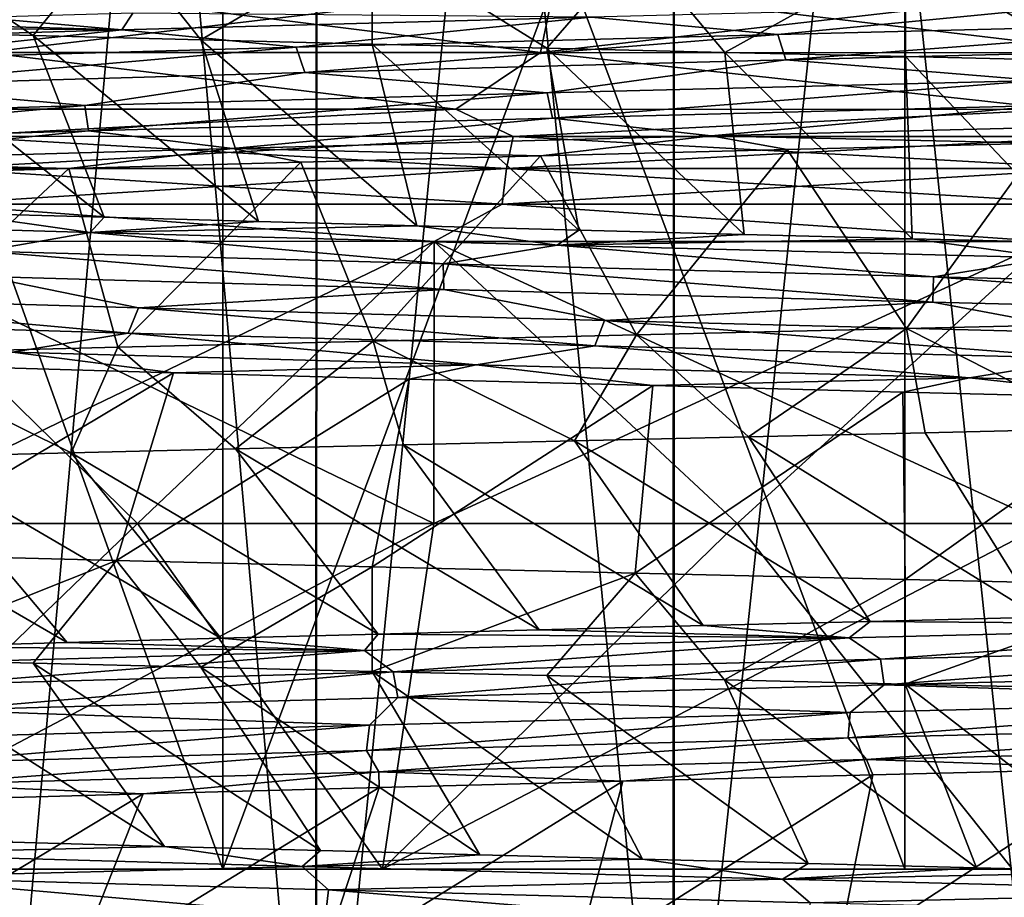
# Model space of a CAD drawing. Header units: metres. Extents: x -205 to 205, y -104 to 104.
# Tile 440 of 656: x -137.64 to -134.8, y 33.27 to 35.8. Entities that reach past the tile are written whole.
import ezdxf

# ---------------------------------------------------------------- set-up
doc = ezdxf.new("R2010")
doc.units = ezdxf.units.M
doc.layers.add('solid_01_2-CONSUMER_EHM_BOX_SW0001', color=7, linetype='CONTINUOUS')

msp = doc.modelspace()

# ---------------------------------------------------------------- linework, layer by layer
at = {"layer": 'solid_01_2-CONSUMER_EHM_BOX_SW0001'}
for points in [[(-200.010849, -74.958488), (-200.010773, 75.041512), (-0.010778, 75.04142)], [(-0.010849, -74.95858), (-200.010849, -74.958488), (-0.010778, 75.04142)], [(-137.719452, 42.547569, 17.783466), (-137.720963, 32.047569, 17.783466), (-136.786728, 32.047436, 16.96394)], [(-136.785233, 42.547436, 16.96394), (-137.719452, 42.547569, 17.783466), (-136.786728, 32.047436, 16.96394)], [(-136.78302, 42.547436, 32.03775), (-137.718994, 32.047569, 31.218494), (-137.717484, 42.547569, 31.218494)], [(-136.78302, 42.547436, 32.03775), (-136.784531, 32.047436, 32.03775), (-137.718994, 32.047569, 31.218494)], [(-136.785233, 42.547436, 16.96394), (-136.786728, 32.047436, 16.96394), (-135.753571, 32.047287, 16.273396)], [(-135.75206, 42.547287, 16.273396), (-136.785233, 42.547436, 16.96394), (-135.753571, 32.047287, 16.273396)], [(-135.749649, 42.547287, 32.727993), (-136.784531, 32.047436, 32.03775), (-136.78302, 42.547436, 32.03775)], [(-135.749649, 42.547287, 32.727993), (-135.75116, 32.047287, 32.727993), (-136.784531, 32.047436, 32.03775)], [(-135.75206, 42.547287, 16.273396), (-135.753571, 32.047287, 16.273396), (-134.639236, 32.047127, 15.723676)], [(-134.637726, 42.547127, 15.723676), (-135.75206, 42.547287, 16.273396), (-134.639236, 32.047127, 15.723676)], [(-134.635162, 42.547127, 33.277386), (-135.75116, 32.047287, 32.727993), (-135.749649, 42.547287, 32.727993)], [(-134.635162, 42.547127, 33.277386), (-134.636673, 32.047127, 33.277386), (-135.75116, 32.047287, 32.727993)], [(-112.002922, 40.641869, 63.099998), (-150.011154, -40.548634, 63.099998), (-150.011002, -39.448967, 63.099998)], [(-112.002922, 40.641869, 63.099998), (-112.003082, 39.542202, 63.099998), (-150.011154, -40.548634, 63.099998)], [(-112.002922, 40.641869, 63.099998), (-150.011002, -39.448967, 63.099998), (-149.999695, 39.547642, 63.099998)], [(-149.501312, 40.049267, 6), (-149.502487, 31.849266, 6), (-112.502487, 31.843967, 6)], [(-112.501312, 40.043968, 6), (-149.501312, 40.049267, 6), (-112.502487, 31.843967, 6)], [(-150.011154, -40.548634, 63.099998), (-112.003082, 39.542202, 63.099998), (-112.014389, -39.454407, 63.099998)], [(-138.945969, 33.347755, 40.317314), (-137.05603, 33.347485, 41.132553), (-138.945267, 38.632603, 40.317299)], [(-138.945938, 33.347755, 8.682674), (-138.945267, 38.632603, 8.682702), (-137.055267, 38.632332, 7.867441)], [(-137.056, 33.347485, 7.867439), (-138.945938, 33.347755, 8.682674), (-137.055267, 38.632332, 7.867441)], [(-137.05603, 33.347485, 41.132553), (-137.055267, 38.632332, 41.132561), (-138.945267, 38.632603, 40.317299)], [(-137.05603, 33.347485, 41.132553), (-135.084244, 33.347202, 41.722878), (-137.055267, 38.632332, 41.132561)], [(-137.056, 33.347485, 7.867439), (-137.055267, 38.632332, 7.867441), (-135.08342, 38.63205, 7.277106)], [(-135.084229, 33.347202, 7.277118), (-137.056, 33.347485, 7.867439), (-135.08342, 38.63205, 7.277106)], [(-135.084244, 33.347202, 41.722878), (-135.08342, 38.63205, 41.722893), (-137.055267, 38.632332, 41.132561)], [(-135.084244, 33.347202, 41.722878), (-133.057251, 33.346912, 42.080303), (-135.08342, 38.63205, 41.722893)], [(-133.057251, 33.346912, 6.919694), (-135.084229, 33.347202, 7.277118), (-135.08342, 38.63205, 7.277106)], [(-133.057251, 33.346912, 42.080303), (-133.056366, 38.63176, 42.080318), (-135.08342, 38.63205, 41.722893)], [(-133.057251, 33.346912, 6.919694), (-135.08342, 38.63205, 7.277106), (-133.056366, 38.63176, 6.919681)], [(-173.512405, -37.4473, 108.5), (-88.501671, 37.540531, 108.5), (-173.501678, 37.5527, 108.5)], [(-173.512405, -37.4473, 108.5), (-88.512413, -37.459469, 108.5), (-88.501671, 37.540531, 108.5)], [(-137.603653, 35.758278, 13.069439), (-138.076508, 35.770443, 13.355905), (-138.076401, 36.073044, 13.35587)], [(-137.603653, 35.758278, 13.069439), (-138.076401, 36.073044, 13.35587), (-137.362732, 36.054558, 12.933663)], [(-137.119217, 35.746101, 12.803022), (-137.603653, 35.758278, 13.069439), (-137.362732, 36.054558, 12.933663)], [(-137.119217, 35.746101, 12.803022), (-137.362732, 36.054558, 12.933663), (-136.623947, 36.036018, 12.557095)], [(-136.624054, 35.733913, 12.557122), (-137.119217, 35.746101, 12.803022), (-136.623947, 36.036018, 12.557095)], [(-136.119019, 35.721722, 12.33217), (-136.624054, 35.733913, 12.557122), (-136.623947, 36.036018, 12.557095)], [(-136.119019, 35.721722, 12.33217), (-136.623947, 36.036018, 12.557095), (-135.862961, 36.017593, 12.227648)], [(-135.60498, 35.709526, 12.128556), (-136.119019, 35.721722, 12.33217), (-135.862961, 36.017593, 12.227648)], [(-135.60498, 35.709526, 12.128556), (-135.862961, 36.017593, 12.227648), (-135.082733, 35.99942, 11.946619)], [(-135.08284, 35.697315, 11.94664), (-135.60498, 35.709526, 12.128556), (-135.082733, 35.99942, 11.946619)], [(-134.553528, 35.685093, 11.786744), (-135.08284, 35.697315, 11.94664), (-135.082733, 35.99942, 11.946619)], [(-134.553528, 35.685093, 11.786744), (-135.082733, 35.99942, 11.946619), (-134.286362, 35.981438, 11.715127)], [(-137.741257, 35.709232, 11.080921), (-136.137817, 35.709003, 10.38927), (-137.688187, 35.904266, 11.186508)], [(-137.741257, 35.709232, 37.919079), (-137.688187, 35.904266, 37.813492), (-136.097382, 35.904037, 38.499702)], [(-136.137817, 35.709003, 38.610729), (-137.741257, 35.709232, 37.919079), (-136.097382, 35.904037, 38.499702)], [(-136.137817, 35.709003, 10.38927), (-136.097382, 35.904037, 10.500299), (-137.688187, 35.904266, 11.186508)], [(-136.137817, 35.709003, 10.38927), (-134.464935, 35.708767, 9.888441), (-136.097382, 35.904037, 10.500299)], [(-136.137817, 35.709003, 38.610729), (-136.097382, 35.904037, 38.499702), (-134.437668, 35.903801, 38.99659)], [(-134.464935, 35.708767, 39.111557), (-136.137817, 35.709003, 38.610729), (-134.437668, 35.903801, 38.99659)], [(-134.464935, 35.708767, 9.888441), (-134.437668, 35.903801, 10.003411), (-136.097382, 35.904037, 10.500299)], [(-135.451279, 35.761303, 35.716656), (-134.555038, 35.847912, 36.080421), (-135.991333, 35.811485, 35.536835)], [(-135.451279, 35.761303, 35.716656), (-133.987076, 35.797962, 36.192852), (-134.555038, 35.847912, 36.080421)], [(-137.75441, 35.810383, 34.630367), (-138.180267, 35.798138, 34.333488), (-137.348068, 35.775047, 34.81694)], [(-137.31575, 35.822651, 34.9091), (-137.75441, 35.810383, 34.630367), (-137.348068, 35.775047, 34.81694)], [(-137.31575, 35.822651, 34.9091), (-137.348068, 35.775047, 34.81694), (-135.991333, 35.811485, 35.536835)], [(-136.843506, 35.724632, 35.058346), (-135.991333, 35.811485, 35.536835), (-137.348068, 35.775047, 34.81694)], [(-136.843506, 35.724632, 35.058346), (-135.451279, 35.761303, 35.716656), (-135.991333, 35.811485, 35.536835)], [(-138.592651, 35.785904, 34.018826), (-138.602966, 35.738594, 33.931938), (-137.348068, 35.775047, 34.81694)], [(-138.180267, 35.798138, 34.333488), (-138.592651, 35.785904, 34.018826), (-137.348068, 35.775047, 34.81694)], [(-135.427963, 35.687737, 35.699387), (-133.987076, 35.797962, 36.192852), (-135.451279, 35.761303, 35.716656)], [(-135.427963, 35.687737, 35.699387), (-133.965897, 35.724403, 36.172806), (-133.987076, 35.797962, 36.192852)], [(-138.141129, 35.687946, 34.229298), (-137.348068, 35.775047, 34.81694), (-138.602966, 35.738594, 33.931938)], [(-138.141129, 35.687946, 34.229298), (-136.843506, 35.724632, 35.058346), (-137.348068, 35.775047, 34.81694)], [(-138.076508, 35.770443, 13.355905), (-137.399139, 35.232731, 14.141615), (-137.832642, 35.245022, 14.422587)], [(-137.603653, 35.758278, 13.069439), (-137.399139, 35.232731, 14.141615), (-138.076508, 35.770443, 13.355905)], [(-137.603653, 35.758278, 13.069439), (-136.953049, 35.220402, 13.878721), (-137.399139, 35.232731, 14.141615)], [(-137.119217, 35.746101, 12.803022), (-136.953049, 35.220402, 13.878721), (-137.603653, 35.758278, 13.069439)], [(-136.81842, 35.651058, 35.044044), (-135.451279, 35.761303, 35.716656), (-136.843506, 35.724632, 35.058346)], [(-136.81842, 35.651058, 35.044044), (-135.427963, 35.687737, 35.699387), (-135.451279, 35.761303, 35.716656)], [(-138.114639, 35.614368, 34.218143), (-136.843506, 35.724632, 35.058346), (-138.141129, 35.687946, 34.229298)], [(-138.114639, 35.614368, 34.218143), (-136.81842, 35.651058, 35.044044), (-136.843506, 35.724632, 35.058346)], [(-137.119217, 35.746101, 12.803022), (-136.495239, 35.208054, 13.634717), (-136.953049, 35.220402, 13.878721)], [(-136.624054, 35.733913, 12.557122), (-136.495239, 35.208054, 13.634717), (-137.119217, 35.746101, 12.803022)], [(-136.624054, 35.733913, 12.557122), (-136.02684, 35.195694, 13.410429), (-136.495239, 35.208054, 13.634717)], [(-136.119019, 35.721722, 12.33217), (-136.02684, 35.195694, 13.410429), (-136.624054, 35.733913, 12.557122)], [(-136.119019, 35.721722, 12.33217), (-135.549164, 35.183327, 13.206395), (-136.02684, 35.195694, 13.410429)], [(-135.60498, 35.709526, 12.128556), (-135.549164, 35.183327, 13.206395), (-136.119019, 35.721722, 12.33217)], [(-134.700821, 35.628819, 35.960793), (-133.965897, 35.724403, 36.172806), (-135.427963, 35.687737, 35.699387)], [(-137.741257, 35.709232, 37.919079), (-136.382233, 35.545139, 38.686611), (-138.053009, 35.545376, 37.934654)], [(-137.741257, 35.709232, 11.080921), (-138.053009, 35.545376, 11.065347), (-136.382233, 35.545139, 10.313391)], [(-136.137817, 35.709003, 38.610729), (-136.382233, 35.545139, 38.686611), (-137.741257, 35.709232, 37.919079)], [(-137.741257, 35.709232, 11.080921), (-136.382233, 35.545139, 10.313391), (-136.137817, 35.709003, 10.38927)], [(-136.137817, 35.709003, 38.610729), (-134.632996, 35.544888, 39.231693), (-136.382233, 35.545139, 38.686611)], [(-136.137817, 35.709003, 10.38927), (-136.382233, 35.545139, 10.313391), (-134.632996, 35.544888, 9.768307)], [(-134.464935, 35.708767, 39.111557), (-134.632996, 35.544888, 39.231693), (-136.137817, 35.709003, 38.610729)], [(-136.137817, 35.709003, 10.38927), (-134.632996, 35.544888, 9.768307), (-134.464935, 35.708767, 9.888441)], [(-135.60498, 35.709526, 12.128556), (-135.063522, 35.170959, 13.023046), (-135.549164, 35.183327, 13.206395)], [(-135.08284, 35.697315, 11.94664), (-135.063522, 35.170959, 13.023046), (-135.60498, 35.709526, 12.128556)], [(-135.08284, 35.697315, 11.94664), (-134.571335, 35.158596, 12.860736), (-135.063522, 35.170959, 13.023046)], [(-134.553528, 35.685093, 11.786744), (-134.571335, 35.158596, 12.860736), (-135.08284, 35.697315, 11.94664)], [(-136.118149, 35.592461, 35.401058), (-135.427963, 35.687737, 35.699387), (-136.81842, 35.651058, 35.044044)], [(-136.118149, 35.592461, 35.401058), (-134.700821, 35.628819, 35.960793), (-135.427963, 35.687737, 35.699387)], [(-137.454224, 35.556091, 34.667973), (-136.81842, 35.651058, 35.044044), (-138.114639, 35.614368, 34.218143)], [(-137.454224, 35.556091, 34.667973), (-136.118149, 35.592461, 35.401058), (-136.81842, 35.651058, 35.044044)], [(-138.687012, 35.519711, 33.772602), (-137.454224, 35.556091, 34.667973), (-138.114639, 35.614368, 34.218143)], [(-136.10321, 35.519234, 35.43539), (-134.700821, 35.628819, 35.960793), (-136.118149, 35.592461, 35.401058)], [(-136.10321, 35.519234, 35.43539), (-134.681198, 35.555603, 35.993122), (-134.700821, 35.628819, 35.960793)], [(-137.444153, 35.482853, 34.703629), (-136.118149, 35.592461, 35.401058), (-137.454224, 35.556091, 34.667973)], [(-137.444153, 35.482853, 34.703629), (-136.10321, 35.519234, 35.43539), (-136.118149, 35.592461, 35.401058)], [(-138.681915, 35.446457, 33.808945), (-137.454224, 35.556091, 34.667973), (-138.687012, 35.519711, 33.772602)], [(-138.681915, 35.446457, 33.808945), (-137.444153, 35.482853, 34.703629), (-137.454224, 35.556091, 34.667973)], [(-135.643921, 35.46804, 35.687874), (-134.681198, 35.555603, 35.993122), (-136.10321, 35.519234, 35.43539)], [(-135.643921, 35.46804, 35.687874), (-134.184982, 35.504623, 36.18803), (-134.681198, 35.555603, 35.993122)], [(-136.382233, 35.545139, 10.313391), (-138.053009, 35.545376, 11.065347), (-137.844925, 35.466953, 10.874558)], [(-138.053009, 35.545376, 37.934654), (-136.382233, 35.545139, 38.686611), (-137.844925, 35.466953, 38.125443)], [(-136.382233, 35.545139, 10.313391), (-137.844925, 35.466953, 10.874558), (-136.216843, 35.466721, 10.17227)], [(-136.382233, 35.545139, 38.686611), (-136.216843, 35.466721, 38.827728), (-137.844925, 35.466953, 38.125443)], [(-134.632996, 35.544888, 9.768307), (-136.382233, 35.545139, 10.313391), (-136.216843, 35.466721, 10.17227)], [(-136.382233, 35.545139, 38.686611), (-134.632996, 35.544888, 39.231693), (-136.216843, 35.466721, 38.827728)], [(-134.632996, 35.544888, 9.768307), (-136.216843, 35.466721, 10.17227), (-134.518234, 35.466476, 9.66374)], [(-134.632996, 35.544888, 39.231693), (-134.518234, 35.466476, 39.336262), (-136.216843, 35.466721, 38.827728)], [(-137.028137, 35.431446, 35.007088), (-136.10321, 35.519234, 35.43539), (-137.444153, 35.482853, 34.703629)], [(-137.028137, 35.431446, 35.007088), (-135.643921, 35.46804, 35.687874), (-136.10321, 35.519234, 35.43539)], [(-134.69194, 35.447086, 36.101608), (-134.184982, 35.504623, 36.18803), (-135.643921, 35.46804, 35.687874)], [(-138.315063, 35.39484, 34.157021), (-137.444153, 35.482853, 34.703629), (-138.681915, 35.446457, 33.808945)], [(-138.315063, 35.39484, 34.157021), (-137.028137, 35.431446, 35.007088), (-137.444153, 35.482853, 34.703629)], [(-137.870148, 35.374031, 10.82435), (-136.236069, 35.373798, 10.119474), (-137.844925, 35.466953, 10.874558)], [(-137.870148, 35.374031, 38.175648), (-137.844925, 35.466953, 38.125443), (-136.216843, 35.466721, 38.827728)], [(-136.236069, 35.373798, 38.880524), (-137.870148, 35.374031, 38.175648), (-136.216843, 35.466721, 38.827728)], [(-136.236069, 35.373798, 10.119474), (-136.216843, 35.466721, 10.17227), (-137.844925, 35.466953, 10.874558)], [(-136.137421, 35.410301, 35.537395), (-135.643921, 35.46804, 35.687874), (-137.028137, 35.431446, 35.007088)], [(-136.236069, 35.373798, 10.119474), (-134.531204, 35.373554, 9.609071), (-136.216843, 35.466721, 10.17227)], [(-136.236069, 35.373798, 38.880524), (-136.216843, 35.466721, 38.827728), (-134.518234, 35.466476, 39.336262)], [(-134.531204, 35.373554, 39.39093), (-136.236069, 35.373798, 38.880524), (-134.518234, 35.466476, 39.336262)], [(-134.531204, 35.373554, 9.609071), (-134.518234, 35.466476, 9.66374), (-136.216843, 35.466721, 10.17227)], [(-136.137421, 35.410301, 35.537395), (-135.423965, 35.428734, 35.842243), (-135.643921, 35.46804, 35.687874)], [(-135.423965, 35.428734, 35.842243), (-134.69194, 35.447086, 36.101608), (-135.643921, 35.46804, 35.687874)], [(-135.079315, 34.911091, 37.054546), (-134.69194, 35.447086, 36.101608), (-135.423965, 35.428734, 35.842243)], [(-135.079315, 34.911091, 37.054546), (-134.282867, 34.929176, 37.285809), (-134.69194, 35.447086, 36.101608)], [(-137.500732, 35.373421, 34.794891), (-137.028137, 35.431446, 35.007088), (-138.315063, 35.39484, 34.157021)], [(-137.500732, 35.373421, 34.794891), (-136.830383, 35.391846, 35.18803), (-137.028137, 35.431446, 35.007088)], [(-136.830383, 35.391846, 35.18803), (-136.137421, 35.410301, 35.537395), (-137.028137, 35.431446, 35.007088)], [(-136.620697, 34.875004, 36.444511), (-136.137421, 35.410301, 35.537395), (-136.830383, 35.391846, 35.18803)], [(-136.620697, 34.875004, 36.444511), (-135.859619, 34.893032, 36.773739), (-136.137421, 35.410301, 35.537395)], [(-135.859619, 34.893032, 36.773739), (-135.423965, 35.428734, 35.842243), (-136.137421, 35.410301, 35.537395)], [(-135.859619, 34.893032, 36.773739), (-135.079315, 34.911091, 37.054546), (-135.423965, 35.428734, 35.842243)], [(-138.146149, 35.355026, 34.358704), (-137.500732, 35.373421, 34.794891), (-138.315063, 35.39484, 34.157021)], [(-137.359589, 34.856987, 36.068157), (-136.830383, 35.391846, 35.18803), (-137.500732, 35.373421, 34.794891)], [(-137.359589, 34.856987, 36.068157), (-136.620697, 34.875004, 36.444511), (-136.830383, 35.391846, 35.18803)], [(-138.07338, 34.83897, 35.646156), (-137.500732, 35.373421, 34.794891), (-138.146149, 35.355026, 34.358704)], [(-138.07338, 34.83897, 35.646156), (-137.359589, 34.856987, 36.068157), (-137.500732, 35.373421, 34.794891)], [(-137.885788, 35.271172, 10.793256), (-136.247986, 35.270935, 10.086777), (-137.870148, 35.374031, 10.82435)], [(-137.885788, 35.271172, 38.206745), (-137.870148, 35.374031, 38.175648), (-136.236069, 35.373798, 38.880524)], [(-136.247986, 35.270935, 38.913223), (-137.885788, 35.271172, 38.206745), (-136.236069, 35.373798, 38.880524)], [(-136.247986, 35.270935, 10.086777), (-136.236069, 35.373798, 10.119474), (-137.870148, 35.374031, 10.82435)], [(-136.247986, 35.270935, 10.086777), (-134.53923, 35.270691, 9.575212), (-136.236069, 35.373798, 10.119474)], [(-136.247986, 35.270935, 38.913223), (-136.236069, 35.373798, 38.880524), (-134.531204, 35.373554, 39.39093)], [(-134.53923, 35.270691, 39.424789), (-136.247986, 35.270935, 38.913223), (-134.531204, 35.373554, 39.39093)], [(-134.53923, 35.270691, 9.575212), (-134.531204, 35.373554, 9.609071), (-136.236069, 35.373798, 10.119474)], [(-137.885788, 35.271172, 38.206745), (-136.44519, 35.163124, 38.852501), (-138.135513, 35.163364, 38.091751)], [(-137.885788, 35.271172, 10.793256), (-138.135513, 35.163364, 10.90825), (-136.44519, 35.163124, 10.147501)], [(-136.247986, 35.270935, 38.913223), (-136.44519, 35.163124, 38.852501), (-137.885788, 35.271172, 38.206745)], [(-137.885788, 35.271172, 10.793256), (-136.44519, 35.163124, 10.147501), (-136.247986, 35.270935, 10.086777)], [(-136.247986, 35.270935, 38.913223), (-134.675507, 35.162872, 39.403957), (-136.44519, 35.163124, 38.852501)], [(-136.247986, 35.270935, 10.086777), (-136.44519, 35.163124, 10.147501), (-134.675507, 35.162872, 9.596043)], [(-134.53923, 35.270691, 39.424789), (-134.675507, 35.162872, 39.403957), (-136.247986, 35.270935, 38.913223)], [(-136.247986, 35.270935, 10.086777), (-134.675507, 35.162872, 9.596043), (-134.53923, 35.270691, 9.575212)], [(-137.832642, 35.245022, 14.422587), (-137.439362, 35.188931, 14.239053), (-138.685822, 35.225742, 15.13562)], [(-137.832642, 35.245022, 14.422587), (-137.399139, 35.232731, 14.141615), (-137.439362, 35.188931, 14.239053)], [(-137.748352, 35.13483, 14.494166), (-138.685822, 35.225742, 15.13562), (-137.439362, 35.188931, 14.239053)], [(-137.399139, 35.232731, 14.141615), (-136.953049, 35.220402, 13.878721), (-137.439362, 35.188931, 14.239053)], [(-136.953049, 35.220402, 13.878721), (-136.495239, 35.208054, 13.634717), (-137.439362, 35.188931, 14.239053)], [(-136.495239, 35.208054, 13.634717), (-136.088852, 35.152103, 13.5078), (-137.439362, 35.188931, 14.239053)], [(-136.495239, 35.208054, 13.634717), (-136.02684, 35.195694, 13.410429), (-136.088852, 35.152103, 13.5078)], [(-136.418793, 35.097767, 13.717474), (-137.748352, 35.13483, 14.494166), (-137.439362, 35.188931, 14.239053)], [(-136.418793, 35.097767, 13.717474), (-137.439362, 35.188931, 14.239053), (-136.088852, 35.152103, 13.5078)], [(-136.02684, 35.195694, 13.410429), (-135.549164, 35.183327, 13.206395), (-136.088852, 35.152103, 13.5078)], [(-135.549164, 35.183327, 13.206395), (-135.063522, 35.170959, 13.023046), (-136.088852, 35.152103, 13.5078)], [(-138.135513, 35.163364, 38.091751), (-136.44519, 35.163124, 38.852501), (-138.13562, 34.347637, 38.091755)], [(-138.135513, 35.163364, 10.90825), (-138.13562, 34.347637, 10.908245), (-137.301956, 34.347519, 10.502334)], [(-136.44519, 35.163124, 38.852501), (-137.301956, 34.347519, 38.497665), (-138.13562, 34.347637, 38.091755)], [(-138.135513, 35.163364, 10.90825), (-137.301956, 34.347519, 10.502334), (-136.445313, 34.347397, 10.147497)], [(-136.44519, 35.163124, 10.147501), (-138.135513, 35.163364, 10.90825), (-136.445313, 34.347397, 10.147497)], [(-136.44519, 35.163124, 38.852501), (-136.445313, 34.347397, 38.852501), (-137.301956, 34.347519, 38.497665)], [(-136.44519, 35.163124, 38.852501), (-134.675507, 35.162872, 39.403957), (-136.445313, 34.347397, 38.852501)], [(-136.44519, 35.163124, 10.147501), (-136.445313, 34.347397, 10.147497), (-135.568787, 34.347271, 9.845033)], [(-134.675507, 35.162872, 39.403957), (-135.568787, 34.347271, 39.154968), (-136.445313, 34.347397, 38.852501)], [(-136.44519, 35.163124, 10.147501), (-135.568787, 34.347271, 9.845033), (-134.675613, 34.347141, 9.596042)], [(-134.675507, 35.162872, 9.596043), (-136.44519, 35.163124, 10.147501), (-134.675613, 34.347141, 9.596042)], [(-135.001389, 35.060692, 13.115244), (-136.418793, 35.097767, 13.717474), (-136.088852, 35.152103, 13.5078)], [(-135.063522, 35.170959, 13.023046), (-134.657104, 35.115265, 12.951949), (-136.088852, 35.152103, 13.5078)], [(-135.001389, 35.060692, 13.115244), (-136.088852, 35.152103, 13.5078), (-134.657104, 35.115265, 12.951949)], [(-134.675507, 35.162872, 39.403957), (-134.675613, 34.347141, 39.403957), (-135.568787, 34.347271, 39.154968)], [(-135.063522, 35.170959, 13.023046), (-134.571335, 35.158596, 12.860736), (-134.657104, 35.115265, 12.951949)], [(-136.417099, 35.02409, 13.744205), (-137.748352, 35.13483, 14.494166), (-136.418793, 35.097767, 13.717474)], [(-136.417099, 35.02409, 13.744205), (-137.743484, 35.061157, 14.520612), (-137.748352, 35.13483, 14.494166)], [(-135.002869, 34.987007, 13.141895), (-136.418793, 35.097767, 13.717474), (-135.001389, 35.060692, 13.115244)], [(-135.002869, 34.987007, 13.141895), (-136.417099, 35.02409, 13.744205), (-136.418793, 35.097767, 13.717474)], [(-133.519379, 35.023609, 12.697637), (-135.001389, 35.060692, 13.115244), (-134.657104, 35.115265, 12.951949)], [(-137.299789, 34.971096, 14.235197), (-138.545639, 35.007835, 15.112134), (-137.743484, 35.061157, 14.520612)], [(-137.299789, 34.971096, 14.235197), (-137.743484, 35.061157, 14.520612), (-136.417099, 35.02409, 13.744205)], [(-133.523972, 34.949921, 12.723828), (-135.002869, 34.987007, 13.141895), (-135.001389, 35.060692, 13.115244)], [(-133.523972, 34.949921, 12.723828), (-135.001389, 35.060692, 13.115244), (-133.519379, 35.023609, 12.697637)], [(-137.329575, 34.897675, 14.224418), (-138.576904, 34.934425, 15.105526), (-138.545639, 35.007835, 15.112134)], [(-137.329575, 34.897675, 14.224418), (-138.545639, 35.007835, 15.112134), (-137.299789, 34.971096, 14.235197)], [(-135.952682, 34.934341, 13.522792), (-137.299789, 34.971096, 14.235197), (-136.417099, 35.02409, 13.744205)], [(-135.952682, 34.934341, 13.522792), (-136.417099, 35.02409, 13.744205), (-135.002869, 34.987007, 13.141895)], [(-134.52684, 34.897575, 12.984845), (-135.952682, 34.934341, 13.522792), (-135.002869, 34.987007, 13.141895)], [(-134.52684, 34.897575, 12.984845), (-135.002869, 34.987007, 13.141895), (-133.523972, 34.949921, 12.723828)], [(-135.980392, 34.860909, 13.508151), (-137.329575, 34.897675, 14.224418), (-137.299789, 34.971096, 14.235197)], [(-135.980392, 34.860909, 13.508151), (-137.299789, 34.971096, 14.235197), (-135.952682, 34.934341, 13.522792)], [(-137.663269, 34.842876, 14.382427), (-138.576904, 34.934425, 15.105526), (-137.329575, 34.897675, 14.224418)], [(-134.552017, 34.824131, 12.966691), (-135.980392, 34.860909, 13.508151), (-135.952682, 34.934341, 13.522792)], [(-134.552017, 34.824131, 12.966691), (-135.952682, 34.934341, 13.522792), (-134.52684, 34.897575, 12.984845)], [(-134.508499, 34.621616, 37.225796), (-134.282867, 34.929176, 37.285809), (-135.079315, 34.911091, 37.054546)], [(-136.323135, 34.805893, 13.61891), (-137.663269, 34.842876, 14.382427), (-137.329575, 34.897675, 14.224418)], [(-136.323135, 34.805893, 13.61891), (-137.329575, 34.897675, 14.224418), (-135.980392, 34.860909, 13.508151)], [(-135.536118, 34.598011, 36.896904), (-135.079315, 34.911091, 37.054546), (-135.859619, 34.893032, 36.773739)], [(-135.536118, 34.598011, 36.896904), (-135.025665, 34.609802, 37.071854), (-135.079315, 34.911091, 37.054546)], [(-135.025665, 34.609802, 37.071854), (-134.508499, 34.621616, 37.225796), (-135.079315, 34.911091, 37.054546)], [(-137.018768, 34.562904, 36.24905), (-136.620697, 34.875004, 36.444511), (-137.359589, 34.856987, 36.068157)], [(-137.018768, 34.562904, 36.24905), (-136.533508, 34.574558, 36.485161), (-136.620697, 34.875004, 36.444511)], [(-136.039017, 34.586258, 36.701233), (-135.859619, 34.893032, 36.773739), (-136.620697, 34.875004, 36.444511)], [(-136.533508, 34.574558, 36.485161), (-136.039017, 34.586258, 36.701233), (-136.620697, 34.875004, 36.444511)], [(-136.039017, 34.586258, 36.701233), (-135.536118, 34.598011, 36.896904), (-135.859619, 34.893032, 36.773739)], [(-137.493988, 34.551273, 35.993301), (-137.359589, 34.856987, 36.068157), (-138.07338, 34.83897, 35.646156)], [(-137.958359, 34.539639, 35.718334), (-137.493988, 34.551273, 35.993301), (-138.07338, 34.83897, 35.646156)], [(-137.198212, 34.78339, 14.020797), (-137.854477, 34.801853, 14.436851), (-137.663269, 34.842876, 14.382427)], [(-137.198212, 34.78339, 14.020797), (-137.663269, 34.842876, 14.382427), (-136.323135, 34.805893, 13.61891)], [(-137.493988, 34.551273, 35.993301), (-137.018768, 34.562904, 36.24905), (-137.359589, 34.856987, 36.068157)], [(-134.897171, 34.768894, 13.030615), (-136.323135, 34.805893, 13.61891), (-135.980392, 34.860909, 13.508151)], [(-134.897171, 34.768894, 13.030615), (-135.980392, 34.860909, 13.508151), (-134.552017, 34.824131, 12.966691)], [(-133.408508, 34.731892, 12.62768), (-134.897171, 34.768894, 13.030615), (-134.552017, 34.824131, 12.966691)], [(-138.076767, 34.258144, 13.355934), (-137.854477, 34.801853, 14.436851), (-137.198212, 34.78339, 14.020797)], [(-137.363098, 34.240135, 12.933722), (-138.076767, 34.258144, 13.355934), (-137.198212, 34.78339, 14.020797)], [(-137.363098, 34.240135, 12.933722), (-137.198212, 34.78339, 14.020797), (-136.5168, 34.764778, 13.647134)], [(-136.5168, 34.764778, 13.647134), (-137.198212, 34.78339, 14.020797), (-136.323135, 34.805893, 13.61891)], [(-135.813034, 34.746098, 13.317241), (-136.5168, 34.764778, 13.647134), (-136.323135, 34.805893, 13.61891)], [(-135.813034, 34.746098, 13.317241), (-136.323135, 34.805893, 13.61891), (-134.897171, 34.768894, 13.030615)], [(-136.624329, 34.22216, 12.557147), (-137.363098, 34.240135, 12.933722), (-136.5168, 34.764778, 13.647134)], [(-136.624329, 34.22216, 12.557147), (-136.5168, 34.764778, 13.647134), (-135.813034, 34.746098, 13.317241)], [(-135.089615, 34.727421, 13.032476), (-135.813034, 34.746098, 13.317241), (-134.897171, 34.768894, 13.030615)], [(-134.349213, 34.708809, 12.794243), (-135.089615, 34.727421, 13.032476), (-134.897171, 34.768894, 13.030615)], [(-134.349213, 34.708809, 12.794243), (-134.897171, 34.768894, 13.030615), (-133.408508, 34.731892, 12.62768)], [(-135.863327, 34.204075, 12.227694), (-136.624329, 34.22216, 12.557147), (-135.813034, 34.746098, 13.317241)], [(-135.863327, 34.204075, 12.227694), (-135.813034, 34.746098, 13.317241), (-135.089615, 34.727421, 13.032476)], [(-135.083115, 34.185738, 11.946658), (-135.863327, 34.204075, 12.227694), (-135.089615, 34.727421, 13.032476)], [(-135.083115, 34.185738, 11.946658), (-135.089615, 34.727421, 13.032476), (-134.349213, 34.708809, 12.794243)], [(-134.286743, 34.167213, 11.715159), (-135.083115, 34.185738, 11.946658), (-134.349213, 34.708809, 12.794243)], [(-135.536118, 34.598011, 36.896904), (-134.695206, 34.076458, 36.100746), (-135.025665, 34.609802, 37.071854)], [(-135.025665, 34.609802, 37.071854), (-134.695206, 34.076458, 36.100746), (-134.508499, 34.621616, 37.225796)], [(-136.533508, 34.574558, 36.485161), (-135.667084, 34.05209, 35.745796), (-136.039017, 34.586258, 36.701233)], [(-136.039017, 34.586258, 36.701233), (-135.184647, 34.064289, 35.93375), (-135.536118, 34.598011, 36.896904)], [(-136.039017, 34.586258, 36.701233), (-135.667084, 34.05209, 35.745796), (-135.184647, 34.064289, 35.93375)], [(-135.536118, 34.598011, 36.896904), (-135.184647, 34.064289, 35.93375), (-134.695206, 34.076458, 36.100746)], [(-137.493988, 34.551273, 35.993301), (-136.60672, 34.027645, 35.308033), (-137.018768, 34.562904, 36.24905)], [(-137.018768, 34.562904, 36.24905), (-136.141464, 34.039871, 35.537083), (-136.533508, 34.574558, 36.485161)], [(-137.018768, 34.562904, 36.24905), (-136.60672, 34.027645, 35.308033), (-136.141464, 34.039871, 35.537083)], [(-136.533508, 34.574558, 36.485161), (-136.141464, 34.039871, 35.537083), (-135.667084, 34.05209, 35.745796)], [(-138.411102, 34.527981, 35.424618), (-137.505859, 34.003174, 34.791481), (-137.958359, 34.539639, 35.718334)], [(-138.411102, 34.527981, 35.424618), (-137.937805, 33.990944, 34.505341), (-137.505859, 34.003174, 34.791481)], [(-137.958359, 34.539639, 35.718334), (-137.061844, 34.015411, 35.05928), (-137.493988, 34.551273, 35.993301)], [(-137.958359, 34.539639, 35.718334), (-137.505859, 34.003174, 34.791481), (-137.061844, 34.015411, 35.05928)], [(-137.493988, 34.551273, 35.993301), (-137.061844, 34.015411, 35.05928), (-136.60672, 34.027645, 35.308033)], [(-138.13562, 34.347637, 38.091755), (-137.301956, 34.347519, 38.497665), (-138.340088, 33.347668, 39.110916)], [(-137.301956, 34.347519, 10.502334), (-138.13562, 34.347637, 10.908245), (-138.340088, 33.347668, 9.889082)], [(-137.301956, 34.347519, 38.497665), (-136.445313, 34.347397, 38.852501), (-138.340088, 33.347668, 39.110916)], [(-137.301956, 34.347519, 10.502334), (-138.340088, 33.347668, 9.889082), (-136.594254, 33.347416, 9.13601)], [(-136.445313, 34.347397, 38.852501), (-136.594254, 33.347416, 39.863991), (-138.340088, 33.347668, 39.110916)], [(-136.445313, 34.347397, 10.147497), (-137.301956, 34.347519, 10.502334), (-136.594254, 33.347416, 9.13601)], [(-136.445313, 34.347397, 38.852501), (-135.568787, 34.347271, 39.154968), (-136.594254, 33.347416, 39.863991)], [(-135.568787, 34.347271, 9.845033), (-136.445313, 34.347397, 10.147497), (-136.594254, 33.347416, 9.13601)], [(-135.568787, 34.347271, 39.154968), (-134.675613, 34.347141, 39.403957), (-136.594254, 33.347416, 39.863991)], [(-135.568787, 34.347271, 9.845033), (-136.594254, 33.347416, 9.13601), (-134.772812, 33.347157, 8.590708)], [(-134.675613, 34.347141, 39.403957), (-134.772812, 33.347157, 40.40929), (-136.594254, 33.347416, 39.863991)], [(-134.675613, 34.347141, 9.596042), (-135.568787, 34.347271, 9.845033), (-134.772812, 33.347157, 8.590708)], [(-138.076736, 33.955902, 13.355889), (-138.076767, 34.258144, 13.355934), (-137.363098, 34.240135, 12.933722)], [(-137.603882, 33.943726, 13.069425), (-138.076736, 33.955902, 13.355889), (-137.363098, 34.240135, 12.933722)], [(-137.119461, 33.931545, 12.80301), (-137.603882, 33.943726, 13.069425), (-137.363098, 34.240135, 12.933722)], [(-137.119461, 33.931545, 12.80301), (-137.363098, 34.240135, 12.933722), (-136.624329, 34.22216, 12.557147)], [(-136.624283, 33.919361, 12.557111), (-137.119461, 33.931545, 12.80301), (-136.624329, 34.22216, 12.557147)], [(-136.624283, 33.919361, 12.557111), (-136.624329, 34.22216, 12.557147), (-135.863327, 34.204075, 12.227694)], [(-136.119247, 33.907173, 12.332158), (-136.624283, 33.919361, 12.557111), (-135.863327, 34.204075, 12.227694)], [(-135.605209, 33.894993, 12.128547), (-136.119247, 33.907173, 12.332158), (-135.863327, 34.204075, 12.227694)], [(-135.605209, 33.894993, 12.128547), (-135.863327, 34.204075, 12.227694), (-135.083115, 34.185738, 11.946658)], [(-135.083084, 33.882809, 11.946631), (-135.605209, 33.894993, 12.128547), (-135.083115, 34.185738, 11.946658)], [(-135.083084, 33.882809, 11.946631), (-135.083115, 34.185738, 11.946658), (-134.286743, 34.167213, 11.715159)], [(-134.553757, 33.870621, 11.786736), (-135.083084, 33.882809, 11.946631), (-134.286743, 34.167213, 11.715159)], [(-134.695206, 34.076458, 36.100746), (-135.184647, 34.064289, 35.93375), (-133.775436, 34.052784, 36.291477)], [(-135.667084, 34.05209, 35.745796), (-136.141464, 34.039871, 35.537083), (-135.244797, 34.016361, 35.845917)], [(-135.184647, 34.064289, 35.93375), (-135.667084, 34.05209, 35.745796), (-135.244797, 34.016361, 35.845917)], [(-135.184647, 34.064289, 35.93375), (-135.244797, 34.016361, 35.845917), (-133.775436, 34.052784, 36.291477)], [(-135.154312, 33.954594, 35.830822), (-133.775436, 34.052784, 36.291477), (-135.244797, 34.016361, 35.845917)], [(-135.154312, 33.954594, 35.830822), (-133.677872, 33.991253, 36.267143), (-133.775436, 34.052784, 36.291477)], [(-137.061844, 34.015411, 35.05928), (-137.505859, 34.003174, 34.791481), (-136.645859, 33.979927, 35.217026)], [(-136.60672, 34.027645, 35.308033), (-137.061844, 34.015411, 35.05928), (-136.645859, 33.979927, 35.217026)], [(-136.60672, 34.027645, 35.308033), (-136.645859, 33.979927, 35.217026), (-135.244797, 34.016361, 35.845917)], [(-136.562973, 33.917923, 35.208908), (-135.244797, 34.016361, 35.845917), (-136.645859, 33.979927, 35.217026)], [(-136.141464, 34.039871, 35.537083), (-136.60672, 34.027645, 35.308033), (-135.244797, 34.016361, 35.845917)], [(-136.562973, 33.917923, 35.208908), (-135.154312, 33.954594, 35.830822), (-135.244797, 34.016361, 35.845917)], [(-137.937805, 33.990944, 34.505341), (-137.956924, 33.943485, 34.416962), (-136.645859, 33.979927, 35.217026)], [(-137.505859, 34.003174, 34.791481), (-137.937805, 33.990944, 34.505341), (-136.645859, 33.979927, 35.217026)], [(-135.143814, 33.880714, 35.808414), (-133.677872, 33.991253, 36.267143), (-135.154312, 33.954594, 35.830822)], [(-135.143814, 33.880714, 35.808414), (-133.670059, 33.917377, 36.243641), (-133.677872, 33.991253, 36.267143)], [(-137.22406, 33.413452, 14.035487), (-138.076736, 33.955902, 13.355889), (-137.603882, 33.943726, 13.069425)], [(-137.22406, 33.413452, 14.035487), (-137.663071, 33.425785, 14.309337), (-138.076736, 33.955902, 13.355889)], [(-137.881805, 33.881245, 34.413685), (-136.645859, 33.979927, 35.217026), (-137.956924, 33.943485, 34.416962)], [(-137.881805, 33.881245, 34.413685), (-136.562973, 33.917923, 35.208908), (-136.645859, 33.979927, 35.217026)], [(-136.773849, 33.401115, 13.780479), (-137.603882, 33.943726, 13.069425), (-137.119461, 33.931545, 12.80301)], [(-136.773849, 33.401115, 13.780479), (-137.22406, 33.413452, 14.035487), (-137.603882, 33.943726, 13.069425)], [(-136.313217, 33.388775, 13.544823), (-137.119461, 33.931545, 12.80301), (-136.624283, 33.919361, 12.557111)], [(-136.313217, 33.388775, 13.544823), (-136.773849, 33.401115, 13.780479), (-137.119461, 33.931545, 12.80301)], [(-136.549957, 33.84404, 35.187901), (-135.154312, 33.954594, 35.830822), (-136.562973, 33.917923, 35.208908)], [(-136.549957, 33.84404, 35.187901), (-135.143814, 33.880714, 35.808414), (-135.154312, 33.954594, 35.830822)], [(-137.86644, 33.80735, 34.394352), (-136.562973, 33.917923, 35.208908), (-137.881805, 33.881245, 34.413685)], [(-137.86644, 33.80735, 34.394352), (-136.549957, 33.84404, 35.187901), (-136.562973, 33.917923, 35.208908)], [(-135.842972, 33.376434, 13.329024), (-136.624283, 33.919361, 12.557111), (-136.119247, 33.907173, 12.332158)], [(-135.842972, 33.376434, 13.329024), (-136.313217, 33.388775, 13.544823), (-136.624283, 33.919361, 12.557111)], [(-135.363907, 33.364094, 13.133515), (-136.119247, 33.907173, 12.332158), (-135.605209, 33.894993, 12.128547)], [(-135.363907, 33.364094, 13.133515), (-135.842972, 33.376434, 13.329024), (-136.119247, 33.907173, 12.332158)], [(-133.785736, 33.837204, 36.216908), (-133.670059, 33.917377, 36.243641), (-135.143814, 33.880714, 35.808414)], [(-135.242737, 33.800854, 35.771679), (-135.143814, 33.880714, 35.808414), (-136.549957, 33.84404, 35.187901)], [(-134.876953, 33.351749, 12.958561), (-135.605209, 33.894993, 12.128547), (-135.083084, 33.882809, 11.946631)], [(-134.876953, 33.351749, 12.958561), (-135.363907, 33.364094, 13.133515), (-135.605209, 33.894993, 12.128547)], [(-135.242737, 33.800854, 35.771679), (-133.785736, 33.837204, 36.216908), (-135.143814, 33.880714, 35.808414)], [(-134.382996, 33.339405, 12.804408), (-135.083084, 33.882809, 11.946631), (-134.553757, 33.870621, 11.786736)], [(-134.382996, 33.339405, 12.804408), (-134.876953, 33.351749, 12.958561), (-135.083084, 33.882809, 11.946631)], [(-136.631775, 33.764492, 35.145065), (-136.549957, 33.84404, 35.187901), (-137.86644, 33.80735, 34.394352)], [(-136.631775, 33.764492, 35.145065), (-135.242737, 33.800854, 35.771679), (-136.549957, 33.84404, 35.187901)], [(-135.247772, 33.727051, 35.796238), (-133.785736, 33.837204, 36.216908), (-135.242737, 33.800854, 35.771679)], [(-135.247772, 33.727051, 35.796238), (-133.78714, 33.763412, 36.242016), (-133.785736, 33.837204, 36.216908)], [(-137.931396, 33.728119, 34.349113), (-136.631775, 33.764492, 35.145065), (-137.86644, 33.80735, 34.394352)], [(-136.640305, 33.690678, 35.16856), (-135.242737, 33.800854, 35.771679), (-136.631775, 33.764492, 35.145065)], [(-136.640305, 33.690678, 35.16856), (-135.247772, 33.727051, 35.796238), (-135.242737, 33.800854, 35.771679)], [(-137.943222, 33.654293, 34.371059), (-136.631775, 33.764492, 35.145065), (-137.931396, 33.728119, 34.349113)], [(-137.943222, 33.654293, 34.371059), (-136.640305, 33.690678, 35.16856), (-136.631775, 33.764492, 35.145065)], [(-135.195084, 33.665195, 35.864697), (-133.78714, 33.763412, 36.242016), (-135.247772, 33.727051, 35.796238)], [(-135.195084, 33.665195, 35.864697), (-133.71727, 33.701775, 36.305222), (-133.78714, 33.763412, 36.242016)], [(-136.604797, 33.628609, 35.238861), (-135.247772, 33.727051, 35.796238), (-136.640305, 33.690678, 35.16856)], [(-136.604797, 33.628609, 35.238861), (-135.195084, 33.665195, 35.864697), (-135.247772, 33.727051, 35.796238)], [(-134.439392, 33.638859, 36.179752), (-133.71727, 33.701775, 36.305222), (-135.195084, 33.665195, 35.864697)], [(-137.924377, 33.592007, 34.439995), (-136.640305, 33.690678, 35.16856), (-137.943222, 33.654293, 34.371059)], [(-137.924377, 33.592007, 34.439995), (-136.604797, 33.628609, 35.238861), (-136.640305, 33.690678, 35.16856)], [(-135.899796, 33.6022, 35.6455), (-135.195084, 33.665195, 35.864697), (-136.604797, 33.628609, 35.238861)], [(-135.899796, 33.6022, 35.6455), (-135.177017, 33.620598, 35.936466), (-135.195084, 33.665195, 35.864697)], [(-135.177017, 33.620598, 35.936466), (-134.439392, 33.638859, 36.179752), (-135.195084, 33.665195, 35.864697)], [(-137.285828, 33.565205, 34.926834), (-136.604797, 33.628609, 35.238861), (-137.924377, 33.592007, 34.439995)], [(-137.285828, 33.565205, 34.926834), (-136.604172, 33.583714, 35.30827), (-136.604797, 33.628609, 35.238861)], [(-136.604172, 33.583714, 35.30827), (-135.899796, 33.6022, 35.6455), (-136.604797, 33.628609, 35.238861)], [(-136.039185, 33.07452, 36.701252), (-135.177017, 33.620598, 35.936466), (-135.899796, 33.6022, 35.6455)], [(-136.039185, 33.07452, 36.701252), (-135.281952, 33.092117, 36.987007), (-135.177017, 33.620598, 35.936466)], [(-135.281952, 33.092117, 36.987007), (-134.439392, 33.638859, 36.179752), (-135.177017, 33.620598, 35.936466)], [(-135.281952, 33.092117, 36.987007), (-134.508667, 33.109737, 37.225807), (-134.439392, 33.638859, 36.179752)], [(-137.940613, 33.546757, 34.503616), (-137.285828, 33.565205, 34.926834), (-137.924377, 33.592007, 34.439995)], [(-136.777527, 33.056969, 36.369606), (-135.899796, 33.6022, 35.6455), (-136.604172, 33.583714, 35.30827)], [(-136.777527, 33.056969, 36.369606), (-136.039185, 33.07452, 36.701252), (-135.899796, 33.6022, 35.6455)], [(-138.186432, 33.021919, 35.573803), (-137.285828, 33.565205, 34.926834), (-137.940613, 33.546757, 34.503616)], [(-138.186432, 33.021919, 35.573803), (-137.494171, 33.039452, 35.993317), (-137.285828, 33.565205, 34.926834)], [(-137.494171, 33.039452, 35.993317), (-136.604172, 33.583714, 35.30827), (-137.285828, 33.565205, 34.926834)], [(-137.494171, 33.039452, 35.993317), (-136.777527, 33.056969, 36.369606), (-136.604172, 33.583714, 35.30827)], [(-138.121918, 33.391994, 14.702753), (-137.663071, 33.425785, 14.309337), (-137.22406, 33.413452, 14.035487)], [(-136.826706, 33.355217, 13.881473), (-138.121918, 33.391994, 14.702753), (-137.22406, 33.413452, 14.035487)], [(-138.050064, 33.324539, 14.70723), (-138.121918, 33.391994, 14.702753), (-136.826706, 33.355217, 13.881473)], [(-136.826706, 33.355217, 13.881473), (-137.22406, 33.413452, 14.035487), (-136.773849, 33.401115, 13.780479)], [(-136.826706, 33.355217, 13.881473), (-136.773849, 33.401115, 13.780479), (-136.313217, 33.388775, 13.544823)], [(-136.826706, 33.355217, 13.881473), (-136.313217, 33.388775, 13.544823), (-135.842972, 33.376434, 13.329024)], [(-135.438187, 33.318428, 13.230496), (-136.826706, 33.355217, 13.881473), (-135.842972, 33.376434, 13.329024)], [(-135.438187, 33.318428, 13.230496), (-135.842972, 33.376434, 13.329024), (-135.363907, 33.364094, 13.133515)], [(-135.438187, 33.318428, 13.230496), (-135.363907, 33.364094, 13.133515), (-134.876953, 33.351749, 12.958561)], [(-138.340088, 33.347668, 39.110916), (-137.05603, 33.347485, 41.132553), (-138.945969, 33.347755, 40.317314)], [(-138.340088, 33.347668, 9.889082), (-138.945938, 33.347755, 8.682674), (-137.056, 33.347485, 7.867439)], [(-138.340088, 33.347668, 39.110916), (-136.594254, 33.347416, 39.863991), (-137.05603, 33.347485, 41.132553)], [(-136.594254, 33.347416, 9.13601), (-138.340088, 33.347668, 9.889082), (-137.056, 33.347485, 7.867439)], [(-136.750595, 33.287617, 13.892036), (-138.050064, 33.324539, 14.70723), (-136.826706, 33.355217, 13.881473)], [(-136.594254, 33.347416, 39.863991), (-135.084244, 33.347202, 41.722878), (-137.05603, 33.347485, 41.132553)], [(-136.594254, 33.347416, 9.13601), (-137.056, 33.347485, 7.867439), (-135.084229, 33.347202, 7.277118)], [(-136.750595, 33.287617, 13.892036), (-136.826706, 33.355217, 13.881473), (-135.438187, 33.318428, 13.230496)], [(-136.594254, 33.347416, 39.863991), (-134.772812, 33.347157, 40.40929), (-135.084244, 33.347202, 41.722878)], [(-134.772812, 33.347157, 8.590708), (-136.594254, 33.347416, 9.13601), (-135.084229, 33.347202, 7.277118)], [(-135.438187, 33.318428, 13.230496), (-134.876953, 33.351749, 12.958561), (-134.382996, 33.339405, 12.804408)], [(-133.978363, 33.281631, 12.760432), (-135.438187, 33.318428, 13.230496), (-134.382996, 33.339405, 12.804408)], [(-134.772812, 33.347157, 40.40929), (-133.057251, 33.346912, 42.080303), (-135.084244, 33.347202, 41.722878)], [(-134.772812, 33.347157, 8.590708), (-135.084229, 33.347202, 7.277118), (-133.057251, 33.346912, 6.919694)], [(-136.758942, 33.211712, 13.923135), (-138.052628, 33.248581, 14.737831), (-138.050064, 33.324539, 14.70723)], [(-136.758942, 33.211712, 13.923135), (-138.050064, 33.324539, 14.70723), (-136.750595, 33.287617, 13.892036)], [(-135.358246, 33.250679, 13.248397), (-136.750595, 33.287617, 13.892036), (-135.438187, 33.318428, 13.230496)], [(-135.358246, 33.250679, 13.248397), (-135.438187, 33.318428, 13.230496), (-133.978363, 33.281631, 12.760432)], [(-135.372543, 33.174828, 13.278978), (-136.758942, 33.211712, 13.923135), (-136.750595, 33.287617, 13.892036)], [(-135.372543, 33.174828, 13.278978), (-136.750595, 33.287617, 13.892036), (-135.358246, 33.250679, 13.248397)], [(-133.89534, 33.213734, 12.786788), (-135.358246, 33.250679, 13.248397), (-133.978363, 33.281631, 12.760432)]]:
    msp.add_3dface(points, dxfattribs=at)

doc.saveas('drawing.dxf')
